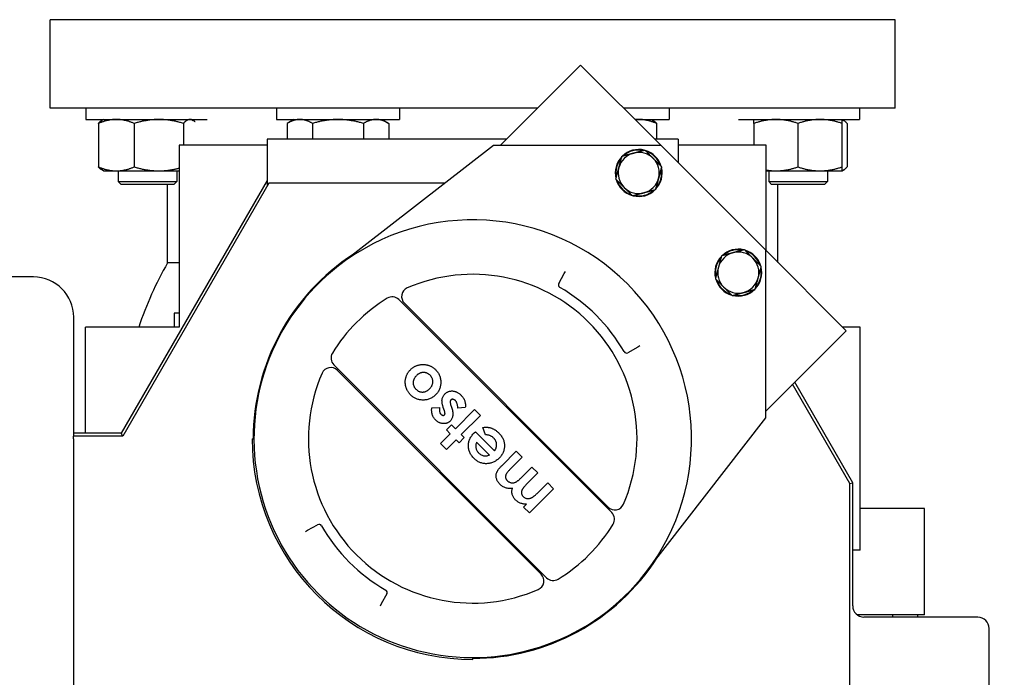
# Model space of a CAD drawing. Header units: inches. Extents: x 24 to 1128, y -69 to 748.
# Tile 291 of 656: x 378 to 388, y 602 to 609. Entities that reach past the tile are written whole.
import ezdxf

# ---------------------------------------------------------------- set-up
doc = ezdxf.new("R2010")
doc.units = ezdxf.units.IN
doc.header["$LTSCALE"] = 32
doc.header["$MEASUREMENT"] = 0
doc.layers.add('Dimension (ANSI)', color=7, linetype='Continuous', lineweight=25)
doc.layers.add('Visible (ANSI)', color=7, linetype='Continuous', lineweight=30)
doc.styles.add('Note Text (ANSI)', font='tahoma.ttf')
doc.dimstyles.new('SB Fraction-16 (ANSI)', dxfattribs={"dimscale": 32, "dimtxt": 0.125, "dimasz": 0.098425, "dimexe": 0.125, "dimexo": 0.0625, "dimgap": 0.031496, "dimtad": 0, "dimtih": 1, "dimtoh": 1, "dimdec": 4, "dimrnd": 1e-08, "dimzin": 0, "dimdsep": 46, "dimlunit": 5, "dimtxsty": 'Note Text (ANSI)', "dimcen": 0.09, "dimdle": 0.393701, "dimclrd": 256, "dimclre": 256, "dimclrt": 256, "dimadec": 0, "dimazin": 3, "dimtfac": 0.96, "dimtofl": 0, "dimtmove": 0, "dimatfit": 3, "dimfxl": 1, "dimfrac": 2, "dimtolj": 1, "dimtzin": 12, "dimlwd": -1, "dimlwe": -1, "dimarcsym": 0})

# ---------------------------------------------------------------- blocks, each defined once
blk = doc.blocks.new('*D18')
at = {"layer": 'Defpoints', "color": 0, "transparency": 16777216}
for p in [(496.281, 687.669), (344.474, 549.669), (496.281, 549.669)]:
    blk.add_point(p, dxfattribs=at)
at = {"layer": 'Dimension (ANSI)', "transparency": 16777216}
for p, q in [((494.281, 687.669), (340.474, 687.669)), ((344.474, 684.519), (344.474, 621.768)), ((344.474, 552.818), (344.474, 615.569)), ((494.281, 549.669), (340.474, 549.669))]:
    blk.add_line(p, q, dxfattribs=at)
for points in [[(343.949, 684.519), (344.999, 684.519), (344.474, 687.669)], [(343.949, 552.818), (344.999, 552.818), (344.474, 549.669)]]:
    blk.add_solid(points, dxfattribs=at)
at = {"layer": 'Dimension (ANSI)', "transparency": 16777216, "insert": (340.372, 620.76), "char_height": 4, "attachment_point": 1, "style": 'Note Text (ANSI)'}
blk.add_mtext('\\A1;138', dxfattribs=at)

msp = doc.modelspace()

# ---------------------------------------------------------------- linework, layer by layer
at = {"layer": 'Visible (ANSI)'}
for p, q in [((387.15563, 608.85853), (378.15563, 608.85853)), ((378.15563, 607.91853), (378.15563, 608.85853)), ((387.15563, 607.91853), (387.15563, 608.85853)), ((382.94731, 607.51864), (383.80468, 608.37601)), ((383.80468, 608.37601), (384.66205, 607.51864)), ((383.34721, 607.91853), (378.15563, 607.91853)), ((378.53527, 607.91853), (378.53527, 607.79653)), ((380.56438, 607.91853), (380.56438, 607.79653)), ((381.87688, 607.91853), (381.87688, 607.79653)), ((387.15563, 607.91853), (384.26216, 607.91853)), ((384.7466, 607.91853), (384.7466, 607.79653)), ((386.77588, 607.91853), (386.77588, 607.79653)), ((378.53527, 607.79653), (379.82666, 607.79653)), ((378.72277, 607.79653), (378.70623, 607.78698)), ((379.66027, 607.79653), (379.6768, 607.78698)), ((380.56438, 607.79653), (381.87688, 607.79653)), ((380.75188, 607.79653), (380.67937, 607.75466)), ((381.68938, 607.79653), (381.7619, 607.75466)), ((384.38416, 607.79653), (384.7466, 607.79653)), ((384.5591, 607.79653), (384.57564, 607.78698)), ((385.48448, 607.79653), (386.77588, 607.79653)), ((386.5885, 607.79653), (386.60503, 607.78698)), ((378.66869, 607.75466), (378.66869, 607.2914)), ((379.05143, 607.75466), (379.05143, 607.2914)), ((379.57425, 607.75466), (379.57425, 607.52353)), ((380.67937, 607.75466), (380.67937, 607.58753)), ((380.95, 607.75466), (380.95, 607.58753)), ((381.49127, 607.75466), (381.49127, 607.58753)), ((381.7619, 607.75466), (381.7619, 607.58753)), ((384.61318, 607.75466), (384.61318, 607.58753)), ((385.65088, 607.75466), (385.65088, 607.52353)), ((386.11963, 607.75466), (386.11963, 607.2914)), ((386.58838, 607.75466), (386.58838, 607.2914)), ((386.64257, 607.75466), (386.64257, 607.2914)), ((380.46663, 607.58753), (380.46663, 607.08744)), ((383.01621, 607.58753), (380.46663, 607.58753)), ((384.84463, 607.58753), (384.59316, 607.58753)), ((384.84463, 607.58753), (384.84463, 607.33605)), ((380.46663, 607.52353), (379.53063, 607.52353)), ((379.53063, 607.52353), (379.53063, 605.58603)), ((382.8766, 607.51864), (381.22762, 606.23964)), ((384.66205, 607.51864), (382.8766, 607.51864)), ((385.77574, 606.40495), (384.66205, 607.51864)), ((385.78063, 607.52353), (384.84463, 607.52353)), ((385.78063, 606.40005), (385.78063, 607.52353)), ((378.72277, 607.24953), (378.70623, 607.25908)), ((378.72277, 607.24953), (378.86006, 607.24953)), ((378.86006, 607.24953), (379.31284, 607.24953)), ((378.87858, 607.24953), (378.87858, 607.13733)), ((379.31284, 607.24953), (379.53063, 607.24953)), ((379.50358, 607.24953), (379.50358, 607.13733)), ((385.78063, 607.24953), (385.88526, 607.24953)), ((385.80768, 607.24953), (385.80768, 607.13733)), ((385.88526, 607.24953), (386.35401, 607.24953)), ((386.35401, 607.24953), (386.58838, 607.24953)), ((386.43268, 607.24953), (386.43268, 607.13733)), ((386.58838, 607.24953), (386.5885, 607.24953)), ((386.5885, 607.24953), (386.60503, 607.25908)), ((378.87858, 607.13733), (379.50358, 607.13733)), ((378.90988, 607.10603), (378.87858, 607.13733)), ((379.47228, 607.10603), (378.90988, 607.10603)), ((380.46663, 607.14853), (378.91241, 604.45653)), ((380.48427, 607.11798), (378.93004, 604.42598)), ((379.40563, 606.26936), (379.40563, 607.10603)), ((379.47228, 607.10603), (379.50358, 607.13733)), ((382.36005, 607.11798), (380.48427, 607.11798)), ((385.80768, 607.13733), (386.43268, 607.13733)), ((385.83898, 607.10603), (385.80768, 607.13733)), ((386.40138, 607.10603), (385.83898, 607.10603)), ((385.90563, 606.27505), (385.90563, 607.10603)), ((386.40138, 607.10603), (386.43268, 607.13733)), ((385.77574, 604.6195), (385.77574, 606.40495)), ((385.77574, 606.40495), (386.63311, 605.54758)), ((379.53063, 606.26936), (379.40563, 606.26936)), ((377.97663, 606.12003), (377.24963, 606.12003)), ((383.57122, 606.05029), (383.63062, 606.15745)), ((383.63062, 606.15745), (383.64279, 606.17941)), ((384.13578, 603.61135), (381.86845, 605.87868)), ((384.09819, 603.67015), (381.92726, 605.84109)), ((379.47563, 605.73353), (379.47563, 605.58603)), ((379.53063, 605.73353), (379.47563, 605.73353)), ((378.40563, 604.42598), (378.40563, 605.69103)), ((378.53063, 604.45653), (378.53063, 605.58603)), ((379.53063, 605.58603), (378.53063, 605.58603)), ((386.63311, 605.54758), (385.77574, 604.69021)), ((386.78063, 605.58603), (386.59466, 605.58603)), ((386.78063, 603.21103), (386.78063, 605.58603)), ((384.43651, 605.38569), (384.41456, 605.37352)), ((384.41456, 605.37352), (384.30739, 605.31412)), ((381.17548, 605.18571), (383.44282, 602.91838)), ((383.38401, 602.95597), (381.21308, 605.12691)), ((386.67209, 603.92219), (386.06289, 604.97736)), ((386.70263, 603.93038), (386.08525, 604.99972)), ((382.4221, 604.75588), (382.43251, 604.72423)), ((382.22025, 604.72642), (382.30078, 604.72933)), ((382.35347, 604.69618), (382.34214, 604.73074)), ((382.47047, 604.50524), (382.67445, 604.70921)), ((382.57664, 604.72925), (382.49548, 604.72501)), ((382.73791, 604.64575), (382.53393, 604.44178)), ((382.67445, 604.70921), (382.73791, 604.64575)), ((382.37529, 604.49164), (382.42968, 604.54603)), ((382.42968, 604.54603), (382.47047, 604.50524)), ((384.49674, 602.97051), (385.77574, 604.6195)), ((378.91241, 604.45653), (378.40563, 604.45653)), ((378.93004, 604.42598), (378.91241, 604.45653)), ((382.31183, 604.34659), (382.41608, 604.45085)), ((382.41608, 604.45085), (382.37529, 604.49164)), ((382.53393, 604.44178), (382.56566, 604.41005)), ((382.67154, 604.46154), (382.68373, 604.4733)), ((382.68373, 604.4733), (382.88749, 604.26954)), ((382.79138, 604.43888), (382.76354, 604.51728)), ((378.40563, 604.42598), (378.4044, 604.42598)), ((378.93004, 604.42598), (378.40563, 604.42598)), ((378.40563, 597.80603), (378.40563, 604.3775)), ((380.30563, 604.39853), (380.32563, 604.39853)), ((382.37529, 604.28313), (382.31183, 604.34659)), ((382.47954, 604.38739), (382.37529, 604.28313)), ((382.51127, 604.35566), (382.47954, 604.38739)), ((382.56566, 604.41005), (382.51127, 604.35566)), ((382.83309, 604.22421), (382.69711, 604.36019)), ((382.96837, 604.11471), (383.11866, 604.265)), ((383.11866, 604.265), (383.18211, 604.20155)), ((383.18211, 604.20155), (383.05236, 604.0718)), ((383.17099, 603.98192), (383.28637, 604.09729)), ((383.34983, 604.03383), (383.22595, 603.90996)), ((383.28637, 604.09729), (383.34983, 604.03383)), ((383.34033, 603.81584), (383.45408, 603.92958)), ((383.45408, 603.92958), (383.51754, 603.86612)), ((386.67209, 603.92219), (386.70263, 603.93038)), ((386.67209, 600.50718), (386.67209, 603.92219)), ((386.70263, 602.61853), (386.70263, 603.93038)), ((383.51754, 603.86612), (383.25917, 603.60776)), ((383.19571, 603.67121), (383.22659, 603.70209)), ((383.25917, 603.60776), (383.19571, 603.67121)), ((387.46563, 603.65453), (386.78063, 603.65453)), ((387.46563, 602.52453), (387.46563, 603.65453)), ((380.87476, 603.41137), (380.89671, 603.42354)), ((380.89671, 603.42354), (381.00387, 603.48294)), ((386.78063, 603.21103), (386.70263, 603.21103)), ((381.74005, 602.74677), (381.68065, 602.63961)), ((381.68065, 602.63961), (381.66848, 602.61765)), ((387.46563, 602.52453), (386.74805, 602.52453)), ((388.03563, 602.49853), (386.82265, 602.49853)), ((387.1283, 602.49853), (387.1283, 602.52453)), ((387.39677, 602.49853), (387.39677, 602.52453)), ((388.15563, 601.11853), (388.15563, 602.37853)), ((382.65563, 602.04853), (382.65563, 602.06853))]:
    msp.add_line(p, q, dxfattribs=at)
for centre, radius, start, end in [((384.4234, 607.22696), 0.25, 76.163547, 133.836453), ((384.4234, 607.22696), 0.25, 136.163547, 193.836453), ((384.4234, 607.22696), 0.2445, 138.599196, 191.400804), ((384.4234, 607.22696), 0.219, 105, 165), ((384.4234, 607.22696), 0.2445, 78.599196, 131.400804), ((384.4234, 607.22696), 0.219, 45, 105), ((384.4234, 607.22696), 0.25, 16.163547, 73.836453), ((384.4234, 607.22696), 0.2445, 18.599196, 71.400804), ((384.4234, 607.22696), 0.219, 345, 45), ((384.4234, 607.22696), 0.219, 165, 225), ((384.4234, 607.22696), 0.25, 316.163547, 13.836453), ((384.4234, 607.22696), 0.2445, 318.599196, 11.400804), ((384.4234, 607.22696), 0.219, 285, 345), ((384.4234, 607.22696), 0.25, 196.163547, 253.836453), ((384.4234, 607.22696), 0.2445, 198.599196, 251.400804), ((384.4234, 607.22696), 0.219, 225, 285), ((384.4234, 607.22696), 0.25, 256.163547, 313.836453), ((384.4234, 607.22696), 0.2445, 258.599196, 311.400804), ((382.65563, 604.39853), 2.33, 322.201787, 127.798213), ((382.65563, 604.39853), 2.33837, 122.950185, 180), ((385.48406, 606.1663), 0.25, 136.163547, 193.836453), ((385.48406, 606.1663), 0.2445, 138.599196, 191.400804), ((385.48406, 606.1663), 0.219, 105, 165), ((385.48406, 606.1663), 0.25, 76.163547, 133.836453), ((385.48406, 606.1663), 0.2445, 78.599196, 131.400804), ((385.48406, 606.1663), 0.219, 45, 105), ((385.48406, 606.1663), 0.25, 16.163547, 73.836453), ((385.48406, 606.1663), 0.2445, 18.599196, 71.400804), ((382.65563, 604.39853), 3.75, 150.073565, 161.538542), ((382.65563, 604.39853), 2.33, 127.798213, 322.201787), ((385.48406, 606.1663), 0.219, 165, 225), ((385.48406, 606.1663), 0.219, 345, 45), ((385.48406, 606.1663), 0.25, 316.163547, 13.836453), ((377.97663, 605.69103), 0.429, 0, 90), ((382.65563, 604.39853), 1.75, 336.510188, 113.489812), ((385.48406, 606.1663), 0.2445, 318.599196, 11.400804), ((383.59746, 606.03575), 0.03, 151, 240.08992), ((382.65563, 604.39853), 1.85879, 29.91008, 60.08992), ((385.48406, 606.1663), 0.25, 196.163547, 253.836453), ((385.48406, 606.1663), 0.2445, 198.599196, 251.400804), ((385.48406, 606.1663), 0.219, 225, 285), ((385.48406, 606.1663), 0.219, 285, 345), ((381.79774, 605.80797), 0.1, 45, 121.327982), ((381.99797, 605.9118), 0.1, 113.489812, 225), ((385.48406, 606.1663), 0.25, 256.163547, 313.836453), ((385.48406, 606.1663), 0.2445, 258.599196, 311.400804), ((382.65563, 604.39853), 1.75, 121.327982, 148.672018), ((381.24619, 605.25642), 0.1, 148.672018, 225), ((384.29285, 605.34035), 0.03, 209.91008, 299), ((382.65563, 604.39853), 1.75, 156.510188, 293.489812), ((381.14237, 605.0562), 0.1, 45, 156.510188), ((382.65563, 604.39853), 2.35, 180, 270), ((384.1689, 603.74086), 0.1, 225, 336.510188), ((384.06507, 603.54063), 0.1, 328.672018, 45), ((381.01842, 603.45671), 0.03, 29.91008, 119), ((382.65563, 604.39853), 1.85879, 209.91008, 240.08992), ((382.65563, 604.39853), 1.75, 301.327982, 328.672018), ((382.65563, 604.39853), 2.33837, 270, 327.049815), ((383.3133, 602.88526), 0.1, 293.489812, 45), ((383.51353, 602.98909), 0.1, 225, 301.327982), ((381.71381, 602.76131), 0.03, 331, 60.08992), ((388.03563, 602.37853), 0.12, 0, 90)]:
    msp.add_arc(centre, radius, start, end, dxfattribs=at)
for centre, major_axis, ratio, start_param, end_param in [((377.8965, 604.27328), (0.14651, 0.70121), 0.69536196, 5.00428747, 5.073886), ((386.82266, 602.61853), (0.11882, 0.01699), 0.99981613, 2.99958495, 4.57032784)]:
    msp.add_ellipse(centre, major_axis=major_axis, ratio=ratio, start_param=start_param, end_param=end_param, dxfattribs=at)
for points, weights in [([(378.86006, 607.79653), (378.77125, 607.79653), (378.66869, 607.75466)], [1, 1.0379548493, 1]), ([(379.05143, 607.75466), (378.94887, 607.79653), (378.86006, 607.79653)], [1, 1.0379548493, 1]), ([(379.31284, 607.79653), (379.19152, 607.79653), (379.05143, 607.75466)], [1, 1.0379548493, 1]), ([(379.57425, 607.75466), (379.43416, 607.79653), (379.31284, 607.79653)], [1, 1.0379548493, 1]), ([(379.64429, 607.79653), (379.61179, 607.79653), (379.57425, 607.75466)], [1, 1.0379548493, 1]), ([(379.69942, 607.7699), (379.67057, 607.79653), (379.64429, 607.79653)], [1.01204013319, 1.03045139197, 1]), ([(380.81468, 607.79653), (380.75188, 607.79653), (380.67937, 607.75466)], [1, 1.0379548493, 1]), ([(380.95, 607.75466), (380.87748, 607.79653), (380.81468, 607.79653)], [1, 1.0379548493, 1]), ([(381.22063, 607.79653), (381.09503, 607.79653), (380.95, 607.75466)], [1, 1.0379548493, 1]), ([(381.49127, 607.75466), (381.34623, 607.79653), (381.22063, 607.79653)], [1, 1.0379548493, 1]), ([(381.62658, 607.79653), (381.56378, 607.79653), (381.49127, 607.75466)], [1, 1.0379548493, 1]), ([(381.7619, 607.75466), (381.68938, 607.79653), (381.62658, 607.79653)], [1, 1.0379548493, 1]), ([(384.42181, 607.79653), (384.40383, 607.79653), (384.38575, 607.79493)], [1, 1.00745584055, 1.01198243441]), ([(384.61318, 607.75466), (384.51062, 607.79653), (384.42181, 607.79653)], [1, 1.0379548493, 1]), ([(385.65088, 607.75466), (385.65088, 607.79653), (385.65088, 607.79653)], [1, 1.0379548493, 1]), ([(385.88526, 607.79653), (385.77648, 607.79653), (385.65088, 607.75466)], [1, 1.0379548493, 1]), ([(386.11963, 607.75466), (385.99403, 607.79653), (385.88526, 607.79653)], [1, 1.0379548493, 1]), ([(386.35401, 607.79653), (386.24523, 607.79653), (386.11963, 607.75466)], [1, 1.0379548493, 1]), ([(386.58838, 607.75466), (386.46278, 607.79653), (386.35401, 607.79653)], [1, 1.0379548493, 1]), ([(386.58838, 607.79653), (386.58838, 607.79653), (386.58838, 607.75466)], [1, 1.0379548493, 1]), ([(386.64257, 607.75466), (386.61365, 607.78693), (386.58838, 607.79423)], [1, 1.02899506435, 1.01368939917]), ([(378.66869, 607.75466), (378.68849, 607.77674), (378.70623, 607.78698)], [1, 1.01965956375, 1.01895290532]), ([(384.57564, 607.78698), (384.59338, 607.77674), (384.61318, 607.75466)], [1.01895290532, 1.01965956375, 1]), ([(384.21186, 607.28364), (384.22705, 607.34032), (384.24459, 607.40577)], [2.17247578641, 2.17247578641, 2.01649904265]), ([(384.24459, 607.40577), (384.31004, 607.42331), (384.36672, 607.43849)], [2.01649904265, 2.17247578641, 2.17247578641]), ([(384.36672, 607.43849), (384.4234, 607.45368), (384.48885, 607.47122)], [2.17247578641, 2.17247578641, 2.01649904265]), ([(384.48885, 607.47122), (384.53676, 607.42331), (384.57826, 607.38181)], [2.01649904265, 2.17247578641, 2.17247578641]), ([(384.57826, 607.38181), (384.61975, 607.34032), (384.66766, 607.29241)], [2.17247578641, 2.17247578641, 2.01649904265]), ([(378.66869, 607.2914), (378.77125, 607.24953), (378.86006, 607.24953)], [1, 1.0379548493, 1]), ([(378.70623, 607.25908), (378.68849, 607.26932), (378.66869, 607.2914)], [1.01895290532, 1.01965956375, 1]), ([(378.86006, 607.24953), (378.94887, 607.24953), (379.05143, 607.2914)], [1, 1.0379548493, 1]), ([(379.05143, 607.2914), (379.19152, 607.24953), (379.31284, 607.24953)], [1, 1.0379548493, 1]), ([(379.31284, 607.24953), (379.41607, 607.24953), (379.53063, 607.27921)], [1, 1.03211523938, 1.00988229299]), ([(384.17914, 607.16151), (384.19667, 607.22696), (384.21186, 607.28364)], [2.01649904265, 2.17247578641, 2.17247578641]), ([(384.66766, 607.29241), (384.65013, 607.22696), (384.63494, 607.17028)], [2.01649904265, 2.17247578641, 2.17247578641]), ([(385.88526, 607.24953), (385.99403, 607.24953), (386.11963, 607.2914)], [1, 1.0379548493, 1]), ([(386.11963, 607.2914), (386.24523, 607.24953), (386.35401, 607.24953)], [1, 1.0379548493, 1]), ([(386.35401, 607.24953), (386.46278, 607.24953), (386.58838, 607.2914)], [1, 1.0379548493, 1]), ([(386.58838, 607.2914), (386.58838, 607.24953), (386.58838, 607.24953)], [1, 1.0379548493, 1]), ([(386.58838, 607.25183), (386.61365, 607.25913), (386.64257, 607.2914)], [1.01368939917, 1.02899506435, 1]), ([(384.26854, 607.0721), (384.22705, 607.11359), (384.17914, 607.16151)], [2.17247578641, 2.17247578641, 2.01649904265]), ([(384.63494, 607.17028), (384.61975, 607.11359), (384.60221, 607.04814)], [2.17247578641, 2.17247578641, 2.01649904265]), ([(385.78063, 607.25837), (385.83379, 607.24953), (385.88526, 607.24953)], [1.01887861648, 1.01760807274, 1]), ([(384.35795, 606.98269), (384.31004, 607.03061), (384.26854, 607.0721)], [2.01649904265, 2.17247578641, 2.17247578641]), ([(384.48008, 607.01542), (384.4234, 607.00023), (384.35795, 606.98269)], [2.17247578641, 2.17247578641, 2.01649904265]), ([(384.60221, 607.04814), (384.53676, 607.03061), (384.48008, 607.01542)], [2.01649904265, 2.17247578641, 2.17247578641]), ([(385.30525, 606.34511), (385.28771, 606.27966), (385.27252, 606.22298)], [2.01649904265, 2.17247578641, 2.17247578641]), ([(385.42738, 606.37783), (385.3707, 606.36265), (385.30525, 606.34511)], [2.17247578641, 2.17247578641, 2.01649904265]), ([(385.54951, 606.41056), (385.48406, 606.39302), (385.42738, 606.37783)], [2.01649904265, 2.17247578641, 2.17247578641]), ([(385.63892, 606.32115), (385.59742, 606.36265), (385.54951, 606.41056)], [2.17247578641, 2.17247578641, 2.01649904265]), ([(385.27252, 606.22298), (385.25733, 606.1663), (385.2398, 606.10085)], [2.17247578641, 2.17247578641, 2.01649904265]), ([(385.72832, 606.23175), (385.68041, 606.27966), (385.63892, 606.32115)], [2.01649904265, 2.17247578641, 2.17247578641]), ([(385.6956, 606.10962), (385.71079, 606.1663), (385.72832, 606.23175)], [2.17247578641, 2.17247578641, 2.01649904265]), ([(385.2398, 606.10085), (385.28771, 606.05293), (385.3292, 606.01144)], [2.01649904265, 2.17247578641, 2.17247578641]), ([(385.3292, 606.01144), (385.3707, 605.96995), (385.41861, 605.92203)], [2.17247578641, 2.17247578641, 2.01649904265]), ([(385.66287, 605.98748), (385.68041, 606.05293), (385.6956, 606.10962)], [2.01649904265, 2.17247578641, 2.17247578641]), ([(385.41861, 605.92203), (385.48406, 605.93957), (385.54074, 605.95476)], [2.01649904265, 2.17247578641, 2.17247578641]), ([(385.54074, 605.95476), (385.59742, 605.96995), (385.66287, 605.98748)], [2.17247578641, 2.17247578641, 2.01649904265])]:
    msp.add_rational_spline(points, weights, degree=2, dxfattribs=at)
for points, knots in [([(381.99206, 605.13281), (381.99509, 605.13573), (382.00112, 605.14154), (382.01079, 605.14947), (382.02088, 605.15668), (382.03129, 605.16335), (382.04221, 605.16909), (382.05348, 605.17429), (382.06523, 605.1786), (382.07726, 605.18239), (382.08953, 605.18525), (382.10182, 605.18744), (382.11414, 605.18857), (382.12638, 605.18915), (382.13862, 605.18869), (382.15085, 605.18738), (382.16307, 605.18536), (382.17521, 605.18245), (382.1871, 605.17867), (382.19877, 605.17432), (382.21006, 605.16912), (382.22099, 605.16316), (382.23157, 605.15642), (382.24173, 605.14887), (382.25167, 605.14075), (382.25785, 605.13477), (382.26098, 605.13175)], [0, 0, 0, 0, 0.04216776, 0.08383907, 0.12519233, 0.16633537, 0.20760196, 0.24867014, 0.2905824, 0.33292625, 0.37497843, 0.41674092, 0.45785676, 0.49880899, 0.53951596, 0.58042036, 0.62191003, 0.66350205, 0.70539429, 0.74686373, 0.78824539, 0.82973641, 0.87153238, 0.91382467, 0.95649491, 1, 1, 1, 1]), ([(381.99383, 604.86403), (381.99088, 604.86709), (381.98505, 604.87313), (381.97708, 604.88286), (381.96982, 604.89299), (381.96309, 604.90344), (381.95729, 604.91445), (381.95215, 604.92584), (381.94754, 604.93763), (381.94388, 604.94983), (381.94079, 604.96218), (381.93859, 604.9746), (381.93728, 604.987), (381.93662, 604.99937), (381.93715, 605.01167), (381.93821, 605.02397), (381.94032, 605.03619), (381.94313, 605.04835), (381.94672, 605.06028), (381.95109, 605.07187), (381.95604, 605.08311), (381.96189, 605.09387), (381.96826, 605.10431), (381.97558, 605.1142), (381.98339, 605.12383), (381.98916, 605.1298), (381.99206, 605.13281)], [0, 0, 0, 0, 0.04259851, 0.08436434, 0.12614229, 0.1677058, 0.20906601, 0.25097289, 0.29314846, 0.33604146, 0.37876116, 0.42089273, 0.46262222, 0.50391443, 0.54518759, 0.58613814, 0.62772193, 0.66958453, 0.71143237, 0.75269054, 0.7939705, 0.83459174, 0.87557658, 0.91663951, 0.95807167, 1, 1, 1, 1]), ([(382.05537, 605.06921), (382.05273, 605.06647), (382.04753, 605.06109), (382.04075, 605.05242), (382.03495, 605.04355), (382.03027, 605.03441), (382.02646, 605.02509), (382.02368, 605.01551), (382.02199, 605.00565), (382.02128, 604.99568), (382.02159, 604.98575), (382.02273, 604.97602), (382.02505, 604.9666), (382.02831, 604.95748), (382.0326, 604.9487), (382.0378, 604.94016), (382.04414, 604.93205), (382.04891, 604.92696), (382.05134, 604.92437)], [0, 0, 0, 0, 0.0702434, 0.13784034, 0.20269751, 0.2654055, 0.32693842, 0.38812527, 0.44911658, 0.5111008, 0.5720859, 0.63219734, 0.69133895, 0.75056386, 0.81054584, 0.87133476, 0.93465355, 1, 1, 1, 1]), ([(382.20113, 605.07374), (382.19858, 605.07616), (382.19357, 605.08089), (382.18541, 605.087), (382.17699, 605.0922), (382.16819, 605.09644), (382.15904, 605.09962), (382.14954, 605.10181), (382.13972, 605.10313), (382.12963, 605.10327), (382.11951, 605.10261), (382.1095, 605.10091), (382.09978, 605.09812), (382.09032, 605.09434), (382.08113, 605.08957), (382.07225, 605.08374), (382.06348, 605.07708), (382.05811, 605.07187), (382.05537, 605.06921)], [0, 0, 0, 0, 0.064469, 0.12639667, 0.18693923, 0.24609921, 0.30534813, 0.36457166, 0.42492443, 0.48695223, 0.54955046, 0.61114927, 0.67292187, 0.73501028, 0.7980486, 0.86264292, 0.93004128, 1, 1, 1, 1]), ([(382.19589, 604.92869), (382.19858, 604.93148), (382.20385, 604.93693), (382.21073, 604.94569), (382.21661, 604.95467), (382.22141, 604.96388), (382.2253, 604.97331), (382.22815, 604.98296), (382.22991, 604.99285), (382.23068, 605.00283), (382.23051, 605.01276), (382.22918, 605.02248), (382.22704, 605.0319), (382.22379, 605.04098), (382.21959, 605.0497), (382.21447, 605.05814), (382.20824, 605.06617), (382.20353, 605.07118), (382.20113, 605.07374)], [0, 0, 0, 0, 0.07135816, 0.13945583, 0.20480903, 0.2685875, 0.33058699, 0.39221348, 0.45360954, 0.51509173, 0.57640155, 0.63603946, 0.69540741, 0.75398059, 0.81328484, 0.87337734, 0.93537378, 1, 1, 1, 1]), ([(382.26098, 605.13175), (382.26534, 605.12712), (382.27393, 605.11801), (382.28518, 605.1032), (382.29464, 605.08761), (382.30241, 605.07131), (382.30849, 605.05428), (382.31269, 605.03653), (382.31526, 605.01808), (382.31608, 604.99919), (382.3152, 604.98024), (382.3125, 604.96176), (382.3081, 604.94396), (382.30198, 604.92684), (382.29407, 604.91044), (382.28448, 604.89471), (382.27306, 604.87972), (382.26435, 604.8705), (382.25991, 604.8658)], [0, 0, 0, 0, 0.06437494, 0.12688399, 0.18820071, 0.24889409, 0.30959879, 0.3711253, 0.43346554, 0.49814313, 0.56259275, 0.62547449, 0.68711445, 0.74812499, 0.80945666, 0.87143112, 0.93461087, 1, 1, 1, 1]), ([(382.11678, 604.81035), (382.11079, 604.81077), (382.09898, 604.81161), (382.08175, 604.81492), (382.06522, 604.81942), (382.04938, 604.82537), (382.03436, 604.83293), (382.02002, 604.84185), (382.00637, 604.85216), (381.99803, 604.86006), (381.99383, 604.86403)], [0, 0, 0, 0, 0.13101444, 0.25846437, 0.38257978, 0.50499061, 0.62722749, 0.74929673, 0.8736904, 1, 1, 1, 1]), ([(382.05134, 604.92437), (382.05388, 604.922), (382.05887, 604.91732), (382.06686, 604.91107), (382.07536, 604.9061), (382.08409, 604.90187), (382.09321, 604.89876), (382.10264, 604.89636), (382.11246, 604.89536), (382.12245, 604.89503), (382.1325, 604.8957), (382.14234, 604.89755), (382.15201, 604.90009), (382.1613, 604.90396), (382.17042, 604.9086), (382.17923, 604.91438), (382.1879, 604.92094), (382.1932, 604.92609), (382.19589, 604.92869)], [0, 0, 0, 0, 0.06441563, 0.12680287, 0.18742271, 0.24651751, 0.3062853, 0.36570306, 0.4264774, 0.48862183, 0.55089546, 0.61267853, 0.67391402, 0.73573425, 0.79873504, 0.86329015, 0.93066518, 1, 1, 1, 1]), ([(382.25991, 604.8658), (382.25491, 604.86107), (382.24507, 604.85176), (382.22893, 604.83985), (382.21212, 604.8298), (382.19447, 604.82186), (382.17609, 604.81587), (382.15698, 604.81189), (382.1371, 604.80994), (382.12363, 604.81021), (382.11678, 604.81035)], [0, 0, 0, 0, 0.13048909, 0.25647369, 0.3792365, 0.50097769, 0.62236653, 0.74485513, 0.87025851, 1, 1, 1, 1]), ([(382.34214, 604.73074), (382.3407, 604.73514), (382.33792, 604.74368), (382.33459, 604.75629), (382.33174, 604.76814), (382.32975, 604.77935), (382.32851, 604.78987), (382.3281, 604.79972), (382.32825, 604.80886), (382.32947, 604.8201), (382.33276, 604.83342), (382.33937, 604.84839), (382.34827, 604.86261), (382.35597, 604.8709), (382.35992, 604.87515)], [0, 0, 0, 0, 0.08972446, 0.1740823, 0.25255349, 0.32597687, 0.39459793, 0.45780299, 0.51684618, 0.57162161, 0.67671862, 0.78102374, 0.88778109, 1, 1, 1, 1]), ([(382.35992, 604.87515), (382.36277, 604.87783), (382.36837, 604.88306), (382.37746, 604.8899), (382.38706, 604.89545), (382.39702, 604.90009), (382.40751, 604.9034), (382.41838, 604.90557), (382.42967, 604.90676), (382.4413, 604.90661), (382.45309, 604.90551), (382.46476, 604.90284), (382.47629, 604.89922), (382.48755, 604.89414), (382.49871, 604.88798), (382.50967, 604.88049), (382.52052, 604.87183), (382.52733, 604.86527), (382.53082, 604.86191)], [0, 0, 0, 0, 0.06103755, 0.11946668, 0.17709121, 0.2338017, 0.29065799, 0.34816935, 0.40667509, 0.46746308, 0.52930472, 0.59116172, 0.65384261, 0.71750749, 0.78363393, 0.85260547, 0.92440955, 1, 1, 1, 1]), ([(382.53082, 604.86191), (382.53521, 604.85722), (382.54384, 604.84803), (382.55487, 604.83304), (382.56374, 604.81733), (382.57052, 604.80097), (382.57534, 604.78393), (382.57789, 604.76622), (382.57854, 604.74787), (382.57728, 604.73555), (382.57664, 604.72925)], [0, 0, 0, 0, 0.13211266, 0.25932551, 0.3820323, 0.50249634, 0.62310141, 0.74541699, 0.86986612, 1, 1, 1, 1]), ([(382.42338, 604.81169), (382.42225, 604.81039), (382.41993, 604.80772), (382.41763, 604.80266), (382.41616, 604.79683), (382.41556, 604.7902), (382.4159, 604.78273), (382.41719, 604.77448), (382.41913, 604.76537), (382.42108, 604.75915), (382.4221, 604.75588)], [0, 0, 0, 0, 0.08808332, 0.18085204, 0.28234471, 0.39567101, 0.52190548, 0.66530448, 0.82422628, 1, 1, 1, 1]), ([(382.47076, 604.80412), (382.46874, 604.80602), (382.46485, 604.80969), (382.45834, 604.81392), (382.45167, 604.81677), (382.44498, 604.81815), (382.43858, 604.81846), (382.43275, 604.81737), (382.42752, 604.81526), (382.42476, 604.81289), (382.42338, 604.81169)], [0, 0, 0, 0, 0.15687648, 0.3015599, 0.43609594, 0.56430541, 0.68577161, 0.79566842, 0.89726806, 1, 1, 1, 1]), ([(382.49548, 604.72501), (382.49558, 604.72886), (382.49578, 604.7365), (382.49468, 604.74794), (382.49277, 604.75929), (382.48965, 604.77033), (382.48578, 604.7806), (382.48139, 604.78978), (382.47652, 604.79766), (382.47261, 604.80204), (382.47076, 604.80412)], [0, 0, 0, 0, 0.13598274, 0.26997021, 0.40547615, 0.54230074, 0.67431023, 0.79295934, 0.90173018, 1, 1, 1, 1]), ([(382.2602, 604.59766), (382.25622, 604.60192), (382.24832, 604.61036), (382.23844, 604.62458), (382.23046, 604.63988), (382.22431, 604.65612), (382.22003, 604.67306), (382.21794, 604.69054), (382.21777, 604.70843), (382.21942, 604.72037), (382.22025, 604.72642)], [0, 0, 0, 0, 0.12457375, 0.24725693, 0.3693327, 0.49314337, 0.6181756, 0.74242494, 0.86928457, 1, 1, 1, 1]), ([(382.30078, 604.72933), (382.30057, 604.72524), (382.30018, 604.71743), (382.30026, 604.70617), (382.3012, 604.69592), (382.30269, 604.68661), (382.30501, 604.67829), (382.30805, 604.67093), (382.31176, 604.66448), (382.31495, 604.66093), (382.3165, 604.65921)], [0, 0, 0, 0, 0.16595582, 0.31741062, 0.45695028, 0.58332669, 0.69984629, 0.80682943, 0.90611612, 1, 1, 1, 1]), ([(382.3165, 604.65921), (382.31821, 604.6576), (382.32148, 604.65453), (382.32678, 604.65088), (382.33215, 604.64839), (382.33743, 604.64702), (382.34251, 604.64675), (382.34714, 604.64764), (382.35142, 604.6494), (382.35367, 604.65144), (382.35482, 604.65248)], [0, 0, 0, 0, 0.16188353, 0.3099566, 0.44291139, 0.56922499, 0.68524353, 0.79155122, 0.89316709, 1, 1, 1, 1]), ([(382.35482, 604.65248), (382.3563, 604.65433), (382.35937, 604.65817), (382.36075, 604.66481), (382.36022, 604.67124), (382.35896, 604.67801), (382.3566, 604.68651), (382.35459, 604.69274), (382.35347, 604.69618)], [0, 0, 0, 0, 0.15278362, 0.31700826, 0.42488908, 0.57338224, 0.76447175, 1, 1, 1, 1]), ([(382.43251, 604.72423), (382.43473, 604.7169), (382.43897, 604.70282), (382.44293, 604.68202), (382.44444, 604.66258), (382.44357, 604.64453), (382.44048, 604.62776), (382.43472, 604.61247), (382.4267, 604.59844), (382.4195, 604.59058), (382.41587, 604.58662)], [0, 0, 0, 0, 0.15699997, 0.30138107, 0.43346889, 0.55616084, 0.67109025, 0.78173775, 0.89005214, 1, 1, 1, 1]), ([(382.41587, 604.58662), (382.41335, 604.58421), (382.40841, 604.5795), (382.40011, 604.57361), (382.39147, 604.56861), (382.38234, 604.56463), (382.37276, 604.56162), (382.36271, 604.55965), (382.35217, 604.55876), (382.34131, 604.55882), (382.33033, 604.55996), (382.31949, 604.56208), (382.30889, 604.56526), (382.29858, 604.56965), (382.2885, 604.57502), (382.27876, 604.58155), (382.26921, 604.58906), (382.26325, 604.59476), (382.2602, 604.59766)], [0, 0, 0, 0, 0.05993973, 0.11767143, 0.17492758, 0.23180043, 0.2889639, 0.34788032, 0.4079526, 0.47104918, 0.53488465, 0.59795234, 0.66131099, 0.72534602, 0.79090771, 0.85785742, 0.92740741, 1, 1, 1, 1]), ([(382.66949, 604.18837), (382.6647, 604.19336), (382.65529, 604.20317), (382.64304, 604.219), (382.63271, 604.23534), (382.62407, 604.25206), (382.61771, 604.26942), (382.6128, 604.28714), (382.61012, 604.30543), (382.60918, 604.32402), (382.61016, 604.34264), (382.61309, 604.36098), (382.61791, 604.37892), (382.62476, 604.39641), (382.63357, 604.41344), (382.64425, 604.43006), (382.65689, 604.4463), (382.66658, 604.45638), (382.67154, 604.46154)], [0, 0, 0, 0, 0.06750008, 0.13252945, 0.19498026, 0.2559819, 0.31576785, 0.37517969, 0.43507211, 0.49574302, 0.55665582, 0.6166191, 0.67675831, 0.73760135, 0.79953316, 0.86357458, 0.93022066, 1, 1, 1, 1]), ([(382.76354, 604.51728), (382.76753, 604.51792), (382.77542, 604.51918), (382.78727, 604.52022), (382.79893, 604.52058), (382.81036, 604.52024), (382.82155, 604.51916), (382.83254, 604.51743), (382.8433, 604.51482), (382.85391, 604.51168), (382.86431, 604.50766), (382.87455, 604.50287), (382.88482, 604.49753), (382.89487, 604.49123), (382.90485, 604.48423), (382.91472, 604.47647), (382.92452, 604.46797), (382.93081, 604.46183), (382.93402, 604.45871)], [0, 0, 0, 0, 0.06425968, 0.12732819, 0.18942003, 0.25000801, 0.30933115, 0.36838656, 0.42714174, 0.48568706, 0.54450481, 0.60458628, 0.66583155, 0.72866857, 0.79347198, 0.85991395, 0.92870158, 1, 1, 1, 1]), ([(382.87892, 604.40502), (382.87593, 604.40785), (382.87005, 604.41343), (382.86032, 604.42048), (382.85017, 604.42657), (382.8394, 604.43133), (382.82814, 604.43508), (382.81635, 604.43752), (382.80404, 604.43892), (382.79565, 604.43889), (382.79138, 604.43888)], [0, 0, 0, 0, 0.12762934, 0.25133975, 0.37224868, 0.49428064, 0.6161805, 0.73979102, 0.86733617, 1, 1, 1, 1]), ([(382.93402, 604.45871), (382.93879, 604.45374), (382.94813, 604.44401), (382.96027, 604.42826), (382.97052, 604.41202), (382.97904, 604.39537), (382.98553, 604.37814), (382.99012, 604.36042), (382.99303, 604.34223), (382.99378, 604.32374), (382.9929, 604.30531), (382.99023, 604.28724), (382.98567, 604.26978), (382.97938, 604.25291), (382.97132, 604.23662), (382.96151, 604.22087), (382.94995, 604.20567), (382.94103, 604.19636), (382.9365, 604.19163)], [0, 0, 0, 0, 0.06897284, 0.13507933, 0.19887565, 0.26119237, 0.32213601, 0.38301716, 0.44431518, 0.50636278, 0.56818537, 0.62894414, 0.68907885, 0.74866567, 0.80907803, 0.87091782, 0.93437018, 1, 1, 1, 1]), ([(382.69711, 604.36019), (382.69508, 604.35576), (382.69103, 604.34696), (382.68755, 604.33271), (382.68701, 604.3179), (382.68851, 604.3028), (382.69248, 604.2878), (382.69885, 604.27344), (382.70758, 604.25992), (382.71495, 604.25199), (382.71871, 604.24793)], [0, 0, 0, 0, 0.11927975, 0.23715922, 0.35648948, 0.48096069, 0.60782939, 0.73501697, 0.86468867, 1, 1, 1, 1]), ([(382.88749, 604.26954), (382.88944, 604.27232), (382.89327, 604.27779), (382.89826, 604.28632), (382.90237, 604.29495), (382.90564, 604.30365), (382.90817, 604.3124), (382.9098, 604.3213), (382.91057, 604.33029), (382.9105, 604.33932), (382.90959, 604.34826), (382.90783, 604.35706), (382.90509, 604.36557), (382.9016, 604.37392), (382.89727, 604.3821), (382.89201, 604.39002), (382.88587, 604.39773), (382.88127, 604.40255), (382.87892, 604.40502)], [0, 0, 0, 0, 0.06820603, 0.13403023, 0.19803533, 0.25981298, 0.32040548, 0.38062635, 0.44102588, 0.50120199, 0.56169067, 0.62116128, 0.68080151, 0.74090296, 0.80258242, 0.8661864, 0.93160005, 1, 1, 1, 1]), ([(382.71871, 604.24793), (382.72312, 604.24381), (382.73173, 604.23573), (382.74663, 604.22657), (382.76225, 604.21949), (382.77335, 604.21721), (382.77891, 604.21606)], [0, 0, 0, 0, 0.26104891, 0.51029627, 0.75455804, 1, 1, 1, 1]), ([(382.9365, 604.19163), (382.93164, 604.18698), (382.9221, 604.17783), (382.90661, 604.16594), (382.89056, 604.15587), (382.87399, 604.14755), (382.85689, 604.14089), (382.83916, 604.13621), (382.82092, 604.13332), (382.80229, 604.13217), (382.78371, 604.13292), (382.76548, 604.13524), (382.74786, 604.13961), (382.73092, 604.14585), (382.71446, 604.15361), (382.69879, 604.16349), (382.68351, 604.17489), (382.67422, 604.18383), (382.66949, 604.18837)], [0, 0, 0, 0, 0.06745053, 0.13270589, 0.19566283, 0.25748081, 0.31872871, 0.37957603, 0.44128114, 0.50399026, 0.56662941, 0.62785986, 0.68818293, 0.74848735, 0.80893609, 0.87058652, 0.93422466, 1, 1, 1, 1]), ([(382.77891, 604.21606), (382.78269, 604.21565), (382.79074, 604.21478), (382.80369, 604.21614), (382.81806, 604.2191), (382.82788, 604.22244), (382.83309, 604.22421)], [0, 0, 0, 0, 0.20539765, 0.4378973, 0.70201596, 1, 1, 1, 1]), ([(382.94464, 603.91322), (382.94023, 603.9179), (382.93163, 603.92701), (382.92133, 603.94236), (382.91321, 603.95827), (382.90795, 603.97488), (382.90478, 603.99148), (382.90429, 604.00785), (382.90618, 604.02372), (382.90992, 604.03657), (382.91431, 604.04685), (382.91892, 604.055), (382.92438, 604.06379), (382.93115, 604.07295), (382.93876, 604.0828), (382.94767, 604.093), (382.95757, 604.10378), (382.96468, 604.11098), (382.96837, 604.11471)], [0, 0, 0, 0, 0.08262449, 0.16090351, 0.23698587, 0.31172938, 0.38430657, 0.45390817, 0.52154612, 0.58923181, 0.62529271, 0.66512813, 0.7096318, 0.75836798, 0.81160414, 0.86976328, 0.9325424, 1, 1, 1, 1]), ([(383.05236, 604.0718), (383.04895, 604.06827), (383.04239, 604.06151), (383.03326, 604.05152), (383.02556, 604.04189), (383.01887, 604.03294), (383.01355, 604.02438), (383.00945, 604.01633), (383.00652, 604.00883), (383.00492, 604.0017), (383.00435, 603.99494), (383.00464, 603.98835), (383.00571, 603.98191), (383.00752, 603.97552), (383.01053, 603.96942), (383.01417, 603.96335), (383.01853, 603.95733), (383.02207, 603.95369), (383.02389, 603.95182)], [0, 0, 0, 0, 0.1043212, 0.20023512, 0.28728664, 0.36626042, 0.43768272, 0.50117983, 0.55802122, 0.60841215, 0.65574306, 0.70194367, 0.74821506, 0.79425193, 0.84250453, 0.89223679, 0.9446165, 1, 1, 1, 1]), ([(383.07878, 603.87115), (383.07249, 603.87021), (383.06015, 603.86836), (383.04158, 603.8684), (383.02351, 603.87045), (383.00597, 603.87493), (382.98912, 603.88142), (382.97316, 603.89001), (382.95811, 603.9005), (382.94917, 603.90895), (382.94464, 603.91322)], [0, 0, 0, 0, 0.13014875, 0.25544547, 0.37917652, 0.50190482, 0.62534424, 0.74827832, 0.87256421, 1, 1, 1, 1]), ([(383.02389, 603.95182), (383.02683, 603.94908), (383.03261, 603.94369), (383.04258, 603.9374), (383.05324, 603.93277), (383.06448, 603.92973), (383.07608, 603.92837), (383.08782, 603.92877), (383.09956, 603.93115), (383.10935, 603.93446), (383.11729, 603.93836), (383.12379, 603.942), (383.13064, 603.94663), (383.13786, 603.9521), (383.14567, 603.95824), (383.1537, 603.96545), (383.16236, 603.97327), (383.16805, 603.97897), (383.17099, 603.98192)], [0, 0, 0, 0, 0.07061959, 0.13857689, 0.20607346, 0.27446319, 0.34260037, 0.41074008, 0.48011838, 0.55260048, 0.59178435, 0.63566304, 0.68356879, 0.73696463, 0.79487093, 0.85842086, 0.92659851, 1, 1, 1, 1]), ([(383.10881, 603.74905), (383.10494, 603.75318), (383.09731, 603.7613), (383.08809, 603.77505), (383.08089, 603.78962), (383.07598, 603.80503), (383.07295, 603.82102), (383.07257, 603.8375), (383.07427, 603.85439), (383.07725, 603.86547), (383.07878, 603.87115)], [0, 0, 0, 0, 0.12799572, 0.25195544, 0.37341367, 0.49480129, 0.61706865, 0.7406196, 0.8669612, 1, 1, 1, 1]), ([(383.22595, 603.90996), (383.2232, 603.90719), (383.21789, 603.90187), (383.21053, 603.89389), (383.20385, 603.8864), (383.1979, 603.87931), (383.19262, 603.87271), (383.18824, 603.86642), (383.18449, 603.86067), (383.18081, 603.85356), (383.17724, 603.84516), (383.17451, 603.8352), (383.17356, 603.82553), (383.17425, 603.8162), (383.17662, 603.80724), (383.18034, 603.79863), (383.18581, 603.79051), (383.19029, 603.78563), (383.1926, 603.78312)], [0, 0, 0, 0, 0.07853046, 0.15106716, 0.21830546, 0.28028667, 0.33706355, 0.38815235, 0.43423433, 0.47499412, 0.54903064, 0.6172962, 0.68166264, 0.743542, 0.80431957, 0.86701258, 0.93137903, 1, 1, 1, 1]), ([(383.1926, 603.78312), (383.19542, 603.78048), (383.201, 603.77527), (383.21083, 603.76937), (383.22131, 603.7648), (383.23254, 603.76201), (383.24416, 603.76087), (383.25601, 603.7615), (383.26791, 603.76409), (383.2779, 603.76756), (383.28596, 603.77164), (383.29263, 603.77538), (383.29957, 603.78017), (383.30692, 603.78573), (383.3148, 603.79195), (383.3229, 603.79922), (383.33163, 603.80711), (383.33736, 603.81286), (383.34033, 603.81584)], [0, 0, 0, 0, 0.06743327, 0.13355216, 0.19970468, 0.26712019, 0.33527774, 0.40362831, 0.47420545, 0.54799425, 0.58813564, 0.63241155, 0.68185733, 0.73562936, 0.79389704, 0.8577893, 0.92629239, 1, 1, 1, 1]), ([(383.22659, 603.70209), (383.22092, 603.70207), (383.20975, 603.70202), (383.19333, 603.70402), (383.17756, 603.70746), (383.16245, 603.71258), (383.14803, 603.71938), (383.13419, 603.72763), (383.121, 603.73753), (383.11292, 603.74517), (383.10881, 603.74905)], [0, 0, 0, 0, 0.13019108, 0.25633553, 0.37911414, 0.50055081, 0.62211581, 0.74471458, 0.87022309, 1, 1, 1, 1])]:
    msp.add_open_spline(points, degree=3, knots=knots, dxfattribs=at)

# ---------------------------------------------------------------- dimensions: what is measured, and where the dimension line sits
at = {"layer": 'Dimension (ANSI)'}
dim = msp.add_linear_dim(base=(344.47435, 549.66853), p1=(496.28063, 687.66853), p2=(496.28063, 549.66853), angle=90, dimstyle='SB Fraction-16 (ANSI)', override={"dimgap": 0.031496, "dimdec": 4, "dimtol": 0, "dimlim": 0, "dimtp": 0, "dimtm": 0, "dimtdec": 2, "dimatfit": 1}, dxfattribs=at)
dim.commit()
dim.dimension.update_dxf_attribs({"geometry": '*D18', "text_midpoint": (344.47435, 618.66853), "dimtype": 160})

doc.saveas('drawing.dxf')
